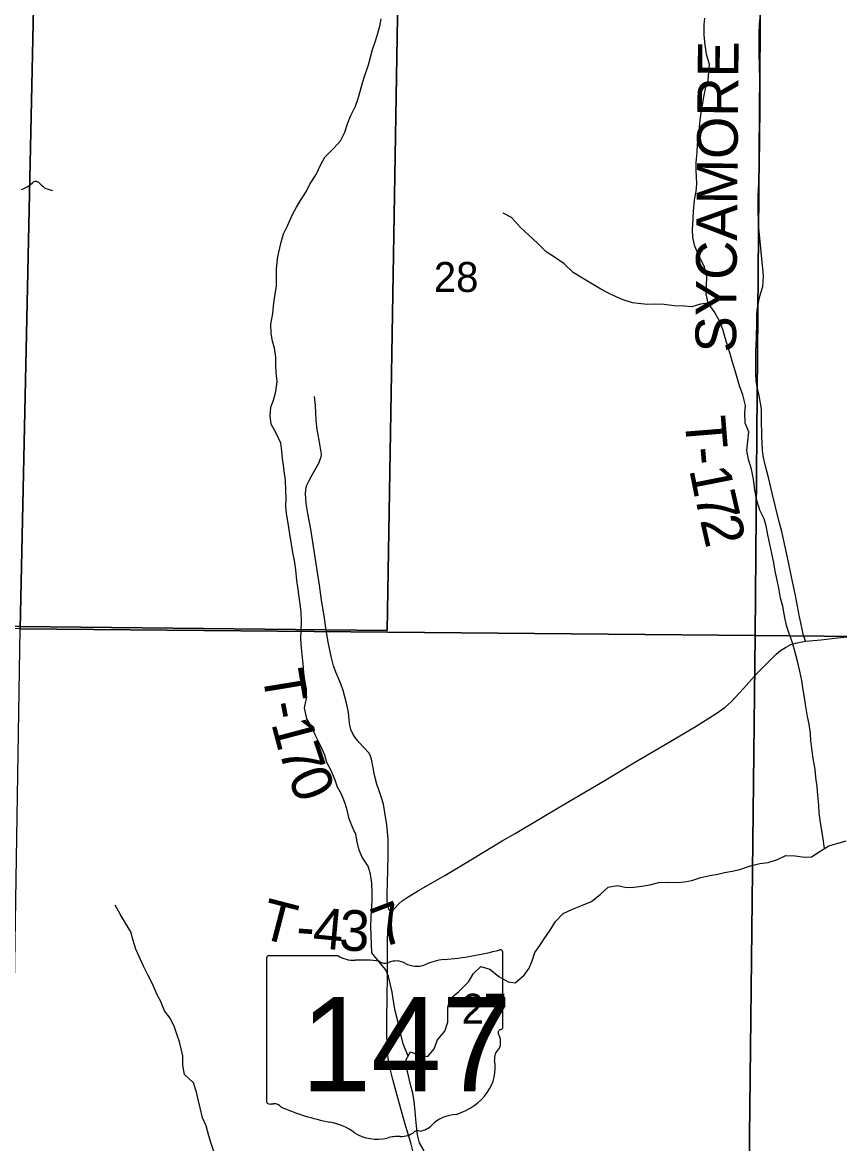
# Model space of a CAD drawing. Extents: x 0 to 191, y 0 to 55.
# Drawn here: x 147 to 147.571, y 23.231 to 24.014 of the extents above; entities that cross this region are included whole.
import ezdxf

# ---------------------------------------------------------------- set-up
doc = ezdxf.new("R2010")
doc.units = 0
for name, color, linetype in [('GM_X_Corporation', 7, 'Continuous'), ('GM_X_Minor_River', 7, 'Continuous'), ('GM_X_Section_Text', 7, 'Continuous'), ('GM_X_State_Location', 7, 'Continuous'), ('GM_X_State_Route', 7, 'Continuous'), ('GM_X_State_Shield', 7, 'Continuous'), ('GM_X_Township_Road', 7, 'Continuous'), ('GM_X_Township_Road_Text', 7, 'Continuous')]:
    doc.layers.add(name, color=color, linetype=linetype)

msp = doc.modelspace()

# ---------------------------------------------------------------- linework, layer by layer
at = {"layer": 'GM_X_Corporation'}
for points in [[(146.55017, 24.94381), (147.26754, 24.93877), (147.27778, 24.93895), (147.27649, 24.87662), (147.27635, 24.86967), (147.27544, 24.82581), (147.26732, 24.33704), (147.26729, 24.33522), (147.25489, 23.58948), (147.21222, 23.58988), (146.86967, 23.59354)], [(146.86967, 23.59354), (147.21222, 23.58988), (147.25489, 23.58948), (147.26729, 24.33522), (147.26732, 24.33704), (147.27544, 24.82581), (147.27635, 24.86967), (147.27649, 24.87662), (147.27778, 24.93895), (147.33325, 24.9381), (147.71375, 24.93167), (147.72683, 24.93293), (148.03596, 24.92652), (148.05398, 24.9263), (148.28203, 24.9234)]]:
    msp.add_lwpolyline(points, dxfattribs=at)
for points in [[(146.53796, 24.10543), (147.00965, 24.10027), (146.99873, 23.59061), (146.53556, 23.59664), (146.53621, 23.80622)], [(147.00965, 24.10027), (147.51587, 24.09158), (147.51172, 23.5858), (146.99873, 23.59061)], [(147.51587, 24.09158), (148.0241, 24.08841), (148.01656, 23.58107), (147.51172, 23.5858)], [(147.51172, 23.5858), (147.50598, 23.07166), (146.99047, 23.08061), (146.99873, 23.59061)], [(148.01656, 23.58107), (148.00969, 23.06615), (147.50598, 23.07166), (147.51172, 23.5858)]]:
    msp.add_lwpolyline(points, close=True, dxfattribs=at)
at = {"layer": 'GM_X_Minor_River'}
for points in [[(147.20084, 23.90087), (147.20519, 23.90772), (147.20859, 23.91475), (147.21123, 23.91989), (147.21767, 23.92618), (147.22221, 23.93132), (147.22523, 23.93722), (147.22749, 23.94368), (147.22956, 23.94901), (147.23277, 23.95547), (147.23466, 23.9608), (147.23616, 23.9665), (147.23767, 23.97182), (147.23936, 23.97676), (147.24181, 23.98418), (147.24313, 23.98969), (147.24463, 23.99501), (147.24689, 24.00167), (147.2484, 24.00642), (147.24971, 24.01117), (147.25065, 24.0163)], [(147.55998, 23.43709), (147.55897, 23.44549), (147.55801, 23.45099), (147.55705, 23.45687), (147.55646, 23.46237), (147.55607, 23.4675), (147.55549, 23.47452), (147.55491, 23.48059), (147.55413, 23.48666), (147.55355, 23.49255), (147.5522, 23.50013), (147.55143, 23.50507), (147.55047, 23.51266), (147.55027, 23.51759), (147.54949, 23.52404), (147.54815, 23.52935), (147.54681, 23.5377), (147.54604, 23.54263), (147.54488, 23.54947), (147.5443, 23.5544), (147.54296, 23.56104), (147.54123, 23.56806), (147.53932, 23.57507), (147.53779, 23.58076), (147.5355, 23.5874), (147.53359, 23.5929), (147.53224, 23.59973), (147.5309, 23.60637), (147.52937, 23.61206), (147.52822, 23.61889), (147.52706, 23.62458), (147.52572, 23.63084), (147.52476, 23.63653), (147.52323, 23.64317), (147.52188, 23.64962), (147.52054, 23.65626), (147.51939, 23.66253), (147.51805, 23.66727), (147.515, 23.67333), (147.5129, 23.68016), (147.51155, 23.68737), (147.51058, 23.69496), (147.50924, 23.70198), (147.50695, 23.70881), (147.50579, 23.71507), (147.50654, 23.72153), (147.50728, 23.72798), (147.50461, 23.73424), (147.50459, 23.74126), (147.50496, 23.74639), (147.50305, 23.75398), (147.50076, 23.76024), (147.49942, 23.76517), (147.49731, 23.77219), (147.49559, 23.77731), (147.49425, 23.78262), (147.49272, 23.78755), (147.49081, 23.79362), (147.48928, 23.79874), (147.48699, 23.805), (147.48318, 23.81201), (147.47899, 23.81788), (147.47746, 23.82433), (147.47782, 23.83022), (147.478, 23.8363), (147.47627, 23.84313), (147.47265, 23.85071), (147.4696, 23.85773), (147.46826, 23.8638), (147.46805, 23.86911), (147.46842, 23.87671), (147.46859, 23.88203), (147.46933, 23.89), (147.47046, 23.89589), (147.47101, 23.90121), (147.47081, 23.90596), (147.47042, 23.91108), (147.4706, 23.91621), (147.47115, 23.92305), (147.47151, 23.92894), (147.47245, 23.93502), (147.47282, 23.9409), (147.47356, 23.94755), (147.4743, 23.95249), (147.47524, 23.95762), (147.47599, 23.96313), (147.4773, 23.96865), (147.47881, 23.9734), (147.47936, 23.97948), (147.47973, 23.9846), (147.47781, 23.99181), (147.47685, 23.99827), (147.47607, 24.0051), (147.47606, 24.01213), (147.47662, 24.01688)], [(147.26943, 23.29225), (147.26597, 23.30079), (147.26444, 23.30762), (147.26329, 23.31236), (147.26195, 23.31748), (147.26042, 23.32393), (147.25926, 23.33057), (147.2583, 23.33683), (147.25696, 23.3429), (147.25581, 23.34783), (147.2539, 23.35257), (147.24896, 23.35825), (147.2442, 23.3643), (147.24381, 23.37038), (147.2436, 23.37626), (147.2434, 23.38309), (147.24357, 23.38955), (147.24413, 23.39619), (147.24431, 23.40151), (147.2443, 23.40626), (147.24409, 23.4129), (147.24313, 23.41935), (147.2416, 23.42485), (147.23741, 23.4311), (147.23531, 23.43603), (147.23397, 23.44191), (147.23301, 23.44703), (147.23053, 23.45215), (147.22824, 23.45784), (147.2269, 23.4639), (147.22556, 23.46865), (147.22289, 23.47509), (147.22022, 23.48002), (147.2185, 23.48495), (147.21545, 23.49215), (147.21278, 23.49727), (147.21126, 23.50239), (147.20858, 23.50864), (147.20458, 23.5166), (147.20248, 23.52134), (147.19887, 23.52778), (147.19714, 23.53537), (147.19845, 23.54202), (147.19844, 23.54867), (147.19748, 23.55474), (147.19671, 23.55986), (147.19631, 23.56612), (147.19554, 23.57257), (147.19496, 23.57732), (147.19456, 23.58358), (147.19493, 23.58966), (147.19511, 23.59535), (147.19471, 23.60238), (147.19413, 23.60769), (147.19239, 23.61965), (147.19182, 23.62439), (147.19104, 23.63179), (147.19007, 23.63824), (147.18892, 23.64393), (147.18777, 23.65114), (147.18661, 23.65817), (147.18565, 23.66443), (147.1845, 23.67107), (147.18411, 23.676), (147.18428, 23.6817), (147.18408, 23.68701), (147.18387, 23.69442), (147.18329, 23.69916), (147.18252, 23.70467), (147.18175, 23.70941), (147.18136, 23.71453), (147.18059, 23.72023), (147.17754, 23.72667), (147.17392, 23.73349), (147.17315, 23.73919), (147.1737, 23.74527), (147.17559, 23.75021), (147.17709, 23.75629), (147.17802, 23.76313), (147.17725, 23.76958), (147.17724, 23.77471), (147.17703, 23.78021), (147.17626, 23.78648), (147.17492, 23.79141), (147.17396, 23.79672), (147.17375, 23.80318), (147.17506, 23.81078), (147.17581, 23.81818), (147.17674, 23.82407), (147.17767, 23.82996), (147.17765, 23.84173), (147.1782, 23.84876), (147.17933, 23.85351), (147.18064, 23.85959), (147.18252, 23.86624), (147.18516, 23.87195), (147.18875, 23.87975), (147.19158, 23.88488), (147.19442, 23.88964), (147.19858, 23.89611), (147.20084, 23.90087)], [(147.47899, 23.81788), (147.47349, 23.8173), (147.46742, 23.81538), (147.4623, 23.81574), (147.45509, 23.81609), (147.44826, 23.81702), (147.4418, 23.81719), (147.43687, 23.81698), (147.43213, 23.81735), (147.42606, 23.81808), (147.4196, 23.82015), (147.41466, 23.82222), (147.40972, 23.82467), (147.40402, 23.82769), (147.39699, 23.83185), (147.3911, 23.83524), (147.38464, 23.8394), (147.37837, 23.84526), (147.37153, 23.84999), (147.36583, 23.85377), (147.35993, 23.85944), (147.35347, 23.8655), (147.34795, 23.8708), (147.34167, 23.8778), (147.33578, 23.88063)], [(147.28326, 23.29193), (147.28761, 23.29726), (147.29006, 23.30353), (147.29517, 23.30962), (147.29724, 23.31608), (147.29722, 23.32652), (147.2991, 23.3326), (147.30497, 23.33737), (147.3116, 23.34403), (147.31519, 23.34993), (147.32011, 23.35488), (147.32657, 23.35301), (147.33284, 23.3479), (147.3393, 23.34413), (147.34423, 23.34339), (147.35048, 23.34872), (147.35389, 23.35367), (147.35615, 23.3588), (147.35785, 23.3645), (147.36144, 23.36945), (147.36446, 23.37421), (147.36863, 23.3803), (147.37222, 23.38619), (147.37771, 23.39191), (147.38415, 23.39496), (147.39116, 23.39765), (147.39742, 23.40014), (147.40367, 23.40528), (147.40916, 23.41024), (147.41542, 23.4114), (147.42206, 23.4099), (147.42699, 23.41011), (147.4325, 23.41089), (147.43819, 23.41185), (147.44444, 23.41358), (147.45032, 23.4138), (147.45716, 23.41344), (147.46247, 23.41384), (147.46759, 23.4148), (147.47384, 23.41691), (147.4801, 23.41826), (147.4856, 23.41923), (147.49034, 23.42039), (147.49565, 23.42135), (147.50096, 23.42251), (147.50836, 23.42519), (147.51499, 23.42673), (147.52087, 23.42751), (147.52732, 23.42943), (147.5332, 23.4323), (147.53965, 23.43213), (147.5461, 23.43121), (147.55103, 23.43141), (147.55634, 23.43485), (147.56316, 23.43905), (147.5679, 23.44039), (147.57529, 23.44251)], [(147.1339, 23.22574), (147.13199, 23.23124), (147.13046, 23.23655), (147.12855, 23.24357), (147.12588, 23.24925), (147.12435, 23.25608), (147.123, 23.26196), (147.12185, 23.26708), (147.11975, 23.27372), (147.11348, 23.27939), (147.11233, 23.28603), (147.11212, 23.29248), (147.11116, 23.29742), (147.10982, 23.30216), (147.1083, 23.3069), (147.10639, 23.3124), (147.10334, 23.31865), (147.09953, 23.32376), (147.09667, 23.33078), (147.09419, 23.33551), (147.09133, 23.34215), (147.08809, 23.34859), (147.08466, 23.35503), (147.08256, 23.35977), (147.07951, 23.36697), (147.0776, 23.37304), (147.07588, 23.37911), (147.07226, 23.38517), (147.06845, 23.39142), (147.06502, 23.39768)], [(147.28056, 23.22624), (147.27732, 23.23173), (147.27598, 23.23723), (147.27521, 23.24349), (147.27482, 23.24824), (147.27442, 23.25374), (147.27365, 23.26057), (147.27269, 23.26645), (147.27116, 23.27252), (147.26982, 23.27859), (147.26867, 23.28333), (147.26808, 23.28979), (147.27111, 23.2953), (147.27737, 23.29285), (147.28326, 23.29193)]]:
    msp.add_lwpolyline(points, dxfattribs=at)
at = {"layer": 'GM_X_State_Route'}
msp.add_lwpolyline([(147.27275, 23.22606), (147.27129, 23.23174), (147.26706, 23.24551), (147.26104, 23.26743), (147.25878, 23.27596), (147.25656, 23.28525), (147.25548, 23.2911), (147.25514, 23.29479), (147.25485, 23.3016), (147.25464, 23.30742), (147.25464, 23.31817), (147.25497, 23.348), (147.25514, 23.37255), (147.25531, 23.37983), (147.25552, 23.38267), (147.25602, 23.38619), (147.25661, 23.38874), (147.25803, 23.39246), (147.25962, 23.39501), (147.26292, 23.39849), (147.26535, 23.40058), (147.26885, 23.40309), (147.27681, 23.4079), (147.29501, 23.41836), (147.30785, 23.4261), (147.33521, 23.44249), (147.34408, 23.44772), (147.37545, 23.46621), (147.40737, 23.4852), (147.42586, 23.49625), (147.44895, 23.50989), (147.45916, 23.51595), (147.46945, 23.52202), (147.47936, 23.52812), (147.48518, 23.53189), (147.49078, 23.53595), (147.4952, 23.53989), (147.50346, 23.54892), (147.51308, 23.5595), (147.51814, 23.56477), (147.52634, 23.57297), (147.52948, 23.57544), (147.53291, 23.57761), (147.53667, 23.57958), (147.53993, 23.5805), (147.54679, 23.58192), (147.55742, 23.58292), (147.56947, 23.58431), (147.58398, 23.58589)], dxfattribs=at)
at = {"layer": 'GM_X_State_Shield'}
for p, q in [((147.3355, 23.31249), (147.3355, 23.36484)), ((147.1707, 23.36064), (147.1707, 23.26058)), ((147.22059, 23.36236), (147.17233, 23.36236)), ((147.33548, 23.31251), (147.3355, 23.31249))]:
    msp.add_line(p, q, dxfattribs=at)
for centre, major_axis, start_param, end_param in [((147.27679, 23.49877), (0.17476, 0), 4.814394, 5.042369), ((147.33367, 23.36505), (0.00183, 0), 6.141152, 7.989035), ((147.17259, 23.36085), (0.00191, 0), 1.712693, 3.28349), ((147.23208, 23.37397), (0.01852, 0), 4.042523, 4.731795), ((147.23822, 23.30618), (0.06648, 0), 1.404758, 1.657858), ((147.25331, 23.36137), (0.00534, 0), 3.836095, 5.185415), ((147.26115, 23.3498), (0.01111, 0), 0.950623, 2.079405), ((147.27549, 23.36566), (0.01336, 0), 4.081561, 5.145723), ((147.29909, 23.3318), (0.03516, 0), 1.699011, 2.107814), ((147.33507, 23.30865), (0.00284, 0), 1.883978, 3.671073), ((147.33354, 23.31229), (0.00196, 0), 5.05454, 6.418171), ((147.31701, 23.30203), (0.01704, 0), 5.934695, 6.695948), ((147.34207, 23.29059), (0.0124, 0), 2.387724, 3.262537), ((147.28658, 23.28393), (0.04371, 0), 5.101752, 6.440018), ((147.17261, 23.26036), (0.00193, 0), 3.00124, 4.508301), ((147.1729, 23.27059), (0.0147, 0), 4.665946, 4.897461), ((147.17591, 23.2548), (0.0053, 0), 0.519207, 1.627899), ((147.24282, 23.3447), (0.1262, 0), 4.195997, 4.488961), ((147.2052, 23.21562), (0.03949, 0), 0.823519, 1.323587), ((147.30502, 23.23248), (0.02394, 0), 1.647645, 2.488434), ((147.2479, 23.25431), (0.02506, 0), 4.026481, 4.996735), ((147.26421, 23.24681), (0.01335, 0), 4.691044, 5.507374), ((147.27629, 23.23712), (0.00376, 0), 1.147584, 2.315152), ((147.27468, 23.25088), (0.01412, 0), 4.937069, 5.64225), ((147.26238, 23.21971), (0.02059, 0), 1.495662, 1.94098)]:
    msp.add_ellipse(centre, major_axis=major_axis, ratio=0.8, start_param=start_param, end_param=end_param, dxfattribs=at)
at = {"layer": 'GM_X_Township_Road'}
for points in [[(147.54679, 23.58192), (147.54586, 23.58462), (147.54522, 23.58657), (147.54463, 23.58928), (147.54264, 23.59895), (147.5398, 23.61375), (147.53708, 23.62694), (147.53492, 23.63703), (147.53038, 23.65853), (147.52852, 23.66536), (147.5236, 23.68516), (147.52101, 23.69631), (147.51872, 23.70501), (147.51762, 23.71022), (147.51686, 23.71506), (147.51626, 23.72515), (147.51618, 23.73715), (147.51601, 23.74309), (147.51597, 23.7455), (147.51546, 23.74801), (147.51452, 23.75343), (147.51342, 23.75793), (147.51236, 23.76399), (147.51223, 23.76874), (147.51223, 23.77459), (147.51219, 23.78405), (147.51257, 23.79329), (147.51283, 23.80521), (147.51295, 23.80979), (147.51317, 23.81297), (147.51351, 23.81585), (147.51393, 23.81848), (147.51469, 23.82188), (147.51567, 23.82501), (147.51707, 23.82955), (147.51736, 23.83315), (147.51745, 23.83646), (147.51711, 23.84244), (147.51669, 23.84643), (147.51512, 23.86089), (147.51401, 23.87297), (147.51389, 23.88472), (147.5138, 23.89265), (147.51461, 23.91093), (147.51499, 23.93637), (147.51524, 23.95096), (147.51512, 23.96669), (147.51482, 23.9825), (147.51452, 23.99357), (147.51452, 23.99947), (147.51448, 24.00706), (147.51474, 24.01181), (147.51503, 24.01571)], [(146.99968, 23.89731), (147.0013, 23.89797), (147.00347, 23.89907), (147.0056, 23.90042), (147.00729, 23.90181), (147.00834, 23.90279), (147.00921, 23.90313), (147.01018, 23.90305), (147.01147, 23.90242), (147.01345, 23.90057), (147.01442, 23.89947), (147.01558, 23.89847), (147.01669, 23.89791), (147.01827, 23.89741), (147.01964, 23.89699), (147.02129, 23.89662)], [(147.21582, 23.5714), (147.21391, 23.57997), (147.21232, 23.58962), (147.2108, 23.59965), (147.20898, 23.61059), (147.20754, 23.6211), (147.20607, 23.63153), (147.20164, 23.6601), (147.19951, 23.67101), (147.19838, 23.67804), (147.19807, 23.68186), (147.1979, 23.68486), (147.19799, 23.68751), (147.19829, 23.68933), (147.19868, 23.69085), (147.20029, 23.69411), (147.20242, 23.69802), (147.20728, 23.70671), (147.20832, 23.70936), (147.20867, 23.71066), (147.20893, 23.7124), (147.20728, 23.72217), (147.20607, 23.72968), (147.20524, 23.73624), (147.20481, 23.74636), (147.2042, 23.75266)], [(147.25803, 23.39246), (147.25608, 23.39452), (147.25532, 23.39787), (147.25488, 23.40069), (147.25485, 23.40515), (147.2554, 23.4218), (147.25553, 23.43248), (147.25553, 23.44399), (147.25471, 23.45363), (147.25332, 23.46241), (147.25219, 23.46814), (147.25084, 23.47257), (147.24893, 23.47826), (147.24772, 23.48208), (147.24594, 23.48846), (147.24511, 23.4935), (147.24398, 23.49958), (147.24303, 23.50228), (147.24207, 23.50406), (147.23534, 23.51127), (147.23247, 23.51461), (147.23108, 23.51687), (147.22952, 23.52021), (147.22882, 23.52334), (147.22829, 23.52697), (147.22787, 23.53211), (147.22717, 23.53563), (147.22656, 23.53876), (147.22535, 23.5431), (147.22405, 23.54757), (147.22244, 23.55205), (147.22031, 23.55696), (147.21896, 23.5603), (147.21739, 23.56479), (147.21605, 23.57033), (147.21582, 23.5714)]]:
    msp.add_lwpolyline(points, dxfattribs=at)

# ---------------------------------------------------------------- texts
at = {"layer": 'GM_X_Section_Text'}
for s, p in [('28', (147.2874, 23.8257)), ('27', (147.30678, 23.31487))]:
    msp.add_text(s, height=0.020928, rotation=0.00001, dxfattribs=at).set_placement(p)
at = {"layer": 'GM_X_State_Location'}
for s, p in [('s', (147.25125, 23.30395)), ('r', (147.25124, 23.30395))]:
    msp.add_text(s, height=0.0000947, dxfattribs=at).set_placement(p)
msp.add_text('147', height=0.0000947, rotation=0.00001, dxfattribs=at).set_placement((147.21782, 23.29706))
at = {"layer": 'GM_X_State_Shield'}
msp.add_text('147', height=0.065918, dxfattribs=at).set_placement((147.19463, 23.26763))
at = {"layer": 'GM_X_Township_Road_Text'}
for s, height, rotation, p in [('SYCAMORE', 0.028409, 89.50941, (147.49831, 23.78334)), ('T', 0.02841, 274.62912, (147.46241, 23.73806)), ('-', 0.02841, 275.01752, (147.46414, 23.71667)), ('1', 0.02841, 281.14528, (147.46563, 23.70177)), ('7', 0.02841, 282.87592, (147.46921, 23.68368)), ('2', 0.02841, 282.95557, (147.47311, 23.66658)), ('T', 0.02841, 279.40597, (147.16748, 23.55983)), ('-', 0.02841, 281.04899, (147.17112, 23.53799)), ('1', 0.02841, 284.83672, (147.17381, 23.52454)), ('7', 0.02841, 288.26261, (147.17882, 23.50585)), ('0', 0.02841, 292.51893, (147.1851, 23.48707)), ('T', 0.02841, 345.44818, (147.16474, 23.37518)), ('4', 0.02841, 354.68449, (147.20221, 23.36805)), ('3', 0.02841, 356.76716, (147.22076, 23.36634)), ('7', 0.02841, 20.97836, (147.25107, 23.36736)), ('-', 0.02841, 355.55567, (147.19069, 23.36894))]:
    msp.add_text(s, height=height, rotation=rotation, dxfattribs=at).set_placement(p)

doc.saveas('drawing.dxf')
